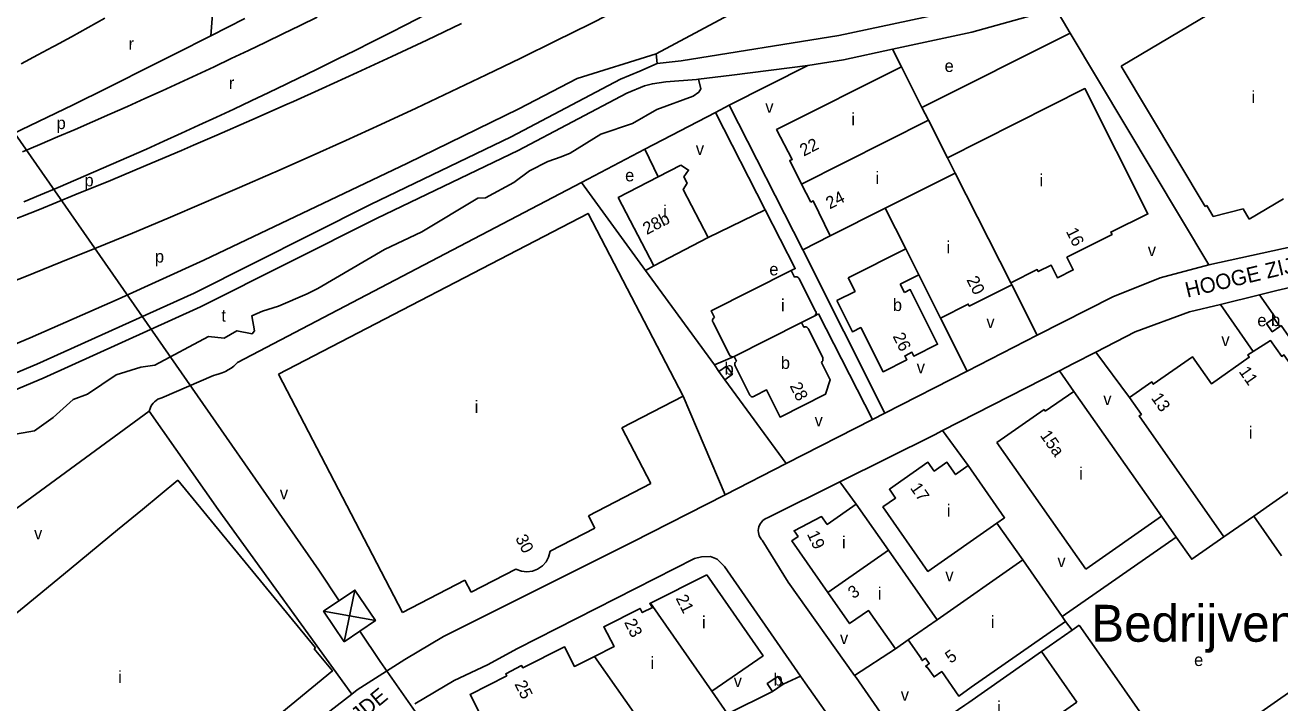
# Model space of a CAD drawing. Extents: x 156721 to 158827, y 386657 to 388950.
# Drawn here: x 156928.2 to 157336.1, y 388249.8 to 388470.3 of the extents above; entities that cross this region are included whole.
import ezdxf

# ---------------------------------------------------------------- set-up
doc = ezdxf.new("R2010")
doc.units = 0
for name, color, linetype in [('BLT_Basislijn', 7, 'Continuous'), ('BLT_Bebouwing', 7, 'Continuous'), ('BLT_Centroide', 7, 'Continuous'), ('BLT_Hoogspanningsmast_en_leidingen', 7, 'Continuous'), ('BLT_Huisnummer', 7, 'Continuous'), ('BLT_Huisnummer_reeks', 7, 'Continuous'), ('BLT_Onderverdeling_panden', 7, 'Continuous'), ('BLT_Sport_parknaam', 7, 'Continuous'), ('BLT_Straatnaam', 7, 'Continuous'), ('BLT_Vlakafsluiter', 7, 'Continuous')]:
    doc.layers.add(name, color=color, linetype=linetype)

msp = doc.modelspace()

# ---------------------------------------------------------------- linework, layer by layer
at = {"layer": 'BLT_Basislijn'}
for p, q in [((157133.32, 388460.97), (157206.45, 388500.12)), ((157267.92, 388467.72), (157263.24, 388475.55)), ((156999.68, 388472.44), (156988.54, 388466.76)), ((157219.76, 388443.47), (157267.92, 388467.72)), ((157312.96, 388392.29), (157267.92, 388467.72)), ((156988.14, 388466.56), (156977.38, 388461.12)), ((156988.54, 388466.76), (156988.14, 388466.56)), ((156977.38, 388461.12), (156966.2, 388455.51)), ((157133.32, 388460.97), (157133.71, 388457.84)), ((157213.06, 388456.7), (157210.17, 388462.44)), ((156966.2, 388455.51), (156958.85, 388451.85)), ((157133.71, 388457.84), (157141.53, 388458.68)), ((156958.85, 388451.85), (156955.01, 388449.94)), ((156955.01, 388449.94), (156943.8, 388444.41)), ((156943.8, 388444.41), (156932.56, 388438.93)), ((157152.62, 388441.9), (157157.05, 388444.22)), ((157181.07, 388397.22), (157157.05, 388444.22)), ((156932.56, 388438.93), (156921.29, 388433.51)), ((157129.7, 388429.9), (157152.62, 388441.9)), ((157168.82, 388410.21), (157152.62, 388441.9)), ((157109.09, 388419.11), (157129.7, 388429.9)), ((157133.98, 388420.91), (157129.7, 388429.9)), ((156997.3, 388360.55), (157109.09, 388419.11)), ((157109.09, 388419.11), (157129.87, 388390.53)), ((157150.3, 388401.22), (157168.82, 388410.21)), ((157189.95, 388401.72), (157181.07, 388397.22)), ((157181.07, 388397.22), (157207.72, 388344.11)), ((157384.91, 388395.79), (157335.1, 388383.94)), ((157132.56, 388391.97), (157129.87, 388390.53)), ((157129.87, 388390.53), (157152.27, 388359.74)), ((157248.92, 388385.83), (157257.19, 388369.4)), ((157335.1, 388383.94), (157329.49, 388382.57)), ((157327.46, 388364.16), (157316.77, 388379.46)), ((157184.7, 388375.64), (157186.12, 388376.36)), ((157203.66, 388342.04), (157186.12, 388376.36)), ((157225.77, 388374.99), (157234.45, 388357.78)), ((157158.68, 388362.52), (157152.27, 388359.74)), ((157276.24, 388363.95), (157269.06, 388360.26)), ((157276.24, 388363.95), (157287.26, 388349.19)), ((157152.27, 388359.74), (157153.77, 388357.64)), ((157234.45, 388357.78), (157207.72, 388344.11)), ((157264.43, 388357.88), (157226.48, 388338.4)), ((157269.06, 388360.26), (157264.43, 388357.88)), ((157269.12, 388351.17), (157264.43, 388357.88)), ((156972.62, 388349.07), (156989.42, 388356.36)), ((157155.7, 388354.96), (157175.58, 388327.68)), ((157142.08, 388349.62), (157155.75, 388317.55)), ((156968.54, 388344.71), (156866.31, 388269.85)), ((157203.66, 388342.04), (157175.58, 388327.68)), ((157207.72, 388344.11), (157203.66, 388342.04)), ((157226.48, 388338.4), (157234.79, 388327)), ((157175.58, 388327.68), (157155.75, 388317.55)), ((157169.5, 388310.04), (157193.1, 388321.77)), ((157193.1, 388321.77), (157198.35, 388314.46)), ((157297.65, 388310.53), (157302.37, 388303.79)), ((157336.63, 388297.68), (157327.6, 388310.61)), ((157244.1, 388308.28), (157252.51, 388296.33)), ((157268.59, 388273.47), (157266.46, 388276.35)), ((157211.11, 388267.39), (157197.86, 388258.78)), ((157174.61, 388255.87), (157180.29, 388258.56)), ((157180.29, 388258.56), (157181.81, 388256.38)), ((157181.81, 388256.38), (157197.97, 388233.43)), ((157342.19, 388255.43), (157303.53, 388228.38)), ((157156.54, 388246.26), (157171.21, 388253.53))]:
    msp.add_line(p, q, dxfattribs=at)
for points in [[(157141.53, 388458.68), (157192.73, 388466.9), (157234.06, 388475.73), (157262.59, 388483.67), (157294.69, 388495.31)], [(157085.42, 388488.01), (157079.91, 388485.05), (157074.4, 388482.1), (157068.87, 388479.18), (157063.33, 388476.28), (157057.78, 388473.39), (157052.22, 388470.53), (157046.65, 388467.69), (157041.08, 388464.86), (157035.49, 388462.06), (157029.89, 388459.28), (157024.28, 388456.51), (157018.66, 388453.77), (157017.75, 388453.33)], [(157134.46, 388482.14), (157123.25, 388476.41), (157112, 388470.74), (157100.72, 388465.13), (157089.41, 388459.58), (157078.07, 388454.1), (157066.7, 388448.67), (157055.3, 388443.31), (157043.87, 388438.01), (157032.42, 388432.77), (157020.93, 388427.6), (157009.42, 388422.49), (157008.86, 388422.24)], [(157210.17, 388462.44), (157235.97, 388467.96), (157263.24, 388475.55)], [(156926.92, 388457.75), (156932.39, 388460.64), (156937.2, 388463.22), (156937.85, 388463.57), (156943.28, 388466.52), (156948.71, 388469.51), (156954.11, 388472.53)], [(157023.14, 388472.9), (157017.58, 388470.16), (157012.01, 388467.44), (157006.43, 388464.74), (157000.85, 388462.06), (156995.25, 388459.4), (156989.64, 388456.76), (156984.02, 388454.14), (156978.39, 388451.54), (156972.76, 388448.96), (156967.11, 388446.4), (156961.46, 388443.86), (156955.79, 388441.34), (156950.12, 388438.84), (156944.44, 388436.37), (156938.75, 388433.91), (156933.05, 388431.47), (156927.34, 388429.05)], [(157015.51, 388445.5), (157024.75, 388449.67), (157036.12, 388454.86), (157047.45, 388460.12), (157058.76, 388465.44), (157070.04, 388470.82)], [(157182.69, 388457.18), (157194.2, 388459.03), (157210.17, 388462.44)], [(157133.71, 388457.84), (157127.99, 388455.29), (157121.72, 388452.73), (157086.25, 388433.99), (157040.49, 388411.96), (156983.13, 388383.14), (156932.05, 388360.05), (156903.5, 388348.03), (156850.36, 388326.94), (156836.58, 388320.86), (156841.55, 388309.9)], [(157182.69, 388457.18), (157157.95, 388454), (157147.14, 388452.72)], [(157157.05, 388444.22), (157182.69, 388457.18)], [(156792.19, 388339.5), (156797.02, 388332.88), (156801.61, 388328.01), (156805.73, 388325.48), (156808.73, 388324.64), (156812.57, 388324.54), (156819.31, 388325.76), (156826.9, 388328.29), (156836.17, 388332.22), (156862.62, 388341.53), (156897.52, 388354.97), (156929.81, 388368.58), (156958.48, 388381.2), (156986.34, 388393.82), (157052.49, 388425.39), (157088.7, 388443.09), (157107.72, 388452.97)], [(157147.14, 388452.72), (157146.42, 388452.64), (157136.46, 388451.87), (157132.11, 388451.23), (157129.6, 388450.55), (157123.84, 388448.19), (157088.5, 388429.52), (157042.7, 388407.47), (156985.28, 388378.62), (156934.05, 388355.47), (156905.4, 388343.4), (156852.29, 388322.33), (156843.22, 388318.32), (156845.99, 388312.23)], [(157017.75, 388453.33), (157013.03, 388451.05), (157007.39, 388448.34), (157001.74, 388445.66), (156996.09, 388443), (156990.42, 388440.35), (156984.74, 388437.73), (156979.06, 388435.13), (156973.36, 388432.55), (156967.66, 388429.99), (156961.95, 388427.44), (156956.22, 388424.92), (156950.49, 388422.42), (156944.75, 388419.94), (156939, 388417.48), (156933.25, 388415.05), (156927.85, 388412.78)], [(156851.1, 388379.25), (156862.85, 388383.5), (156874.58, 388387.82), (156886.28, 388392.2), (156897.96, 388396.64), (156909.62, 388401.15), (156910.47, 388401.48), (156921.25, 388405.71), (156932.85, 388410.35), (156944.43, 388415.04), (156955.99, 388419.8), (156967.51, 388424.62), (156979.02, 388429.51), (156983, 388431.22), (156990.49, 388434.45), (157001.94, 388439.46), (157013.36, 388444.53), (157015.51, 388445.5)], [(157008.86, 388422.24), (156997.88, 388417.44), (156990.33, 388414.18), (156986.31, 388412.45), (156974.72, 388407.53), (156963.1, 388402.67), (156951.45, 388397.87), (156939.78, 388393.14), (156928.08, 388388.47), (156917.21, 388384.2), (156916.35, 388383.86), (156904.6, 388379.32), (156892.83, 388374.84), (156881.03, 388370.43), (156869.21, 388366.08), (156857.36, 388361.79)], [(157177.29, 388390.47), (157178.57, 388391.12), (157168.82, 388410.21)], [(157390.22, 388409.26), (157312.96, 388392.29)], [(157312.96, 388392.29), (157297.15, 388388.06), (157281.77, 388381.96), (157257.19, 388369.4)], [(157329.49, 388382.57), (157316.77, 388379.46)], [(157334.16, 388374.99), (157334.59, 388375.29), (157329.49, 388382.57)], [(157316.77, 388379.46), (157306.68, 388377), (157289.08, 388370.54), (157276.24, 388363.95)], [(157362.65, 388335.12), (157336.48, 388372.58), (157336.07, 388372.3)], [(157257.19, 388369.4), (157234.45, 388357.78)], [(156997.3, 388360.55), (156996.86, 388360.11), (156996.04, 388359.39), (156995.18, 388358.74), (156994.26, 388358.16), (156993.31, 388357.65), (156992.32, 388357.2), (156991.3, 388356.83), (156990.26, 388356.54), (156989.42, 388356.36)], [(156972.62, 388349.07), (156971.99, 388348.86), (156971.38, 388348.58), (156970.82, 388348.23), (156970.3, 388347.81), (156969.83, 388347.34), (156969.43, 388346.81), (156969.09, 388346.24), (156968.82, 388345.63), (156968.54, 388344.71)], [(156968.54, 388344.71), (156990.92, 388312.71), (157034.44, 388252.69)], [(157193.1, 388321.77), (157223.85, 388337.05), (157226.48, 388338.4)], [(157155.75, 388317.55), (157125.56, 388302.12), (157064.23, 388271.39), (157051.61, 388264), (157046.93, 388260.94)], [(157169.5, 388310.04), (157168.96, 388309.8), (157168.45, 388309.49), (157167.98, 388309.11), (157167.57, 388308.67), (157167.22, 388308.18), (157166.94, 388307.66), (157166.74, 388307.09), (157166.6, 388306.51), (157166.55, 388305.91), (157166.58, 388305.31), (157166.69, 388304.72), (157166.87, 388304.15), (157167.13, 388303.61), (157167.46, 388303.11), (157167.76, 388302.76)], [(157197.86, 388258.78), (157176.27, 388289.11), (157167.76, 388302.76)], [(157302.37, 388303.79), (157265.37, 388277.92)], [(157317.87, 388303.82), (157307.44, 388296.53), (157302.37, 388303.79)], [(157054.94, 388249.56), (157067.74, 388257.09), (157078.57, 388262.26), (157088.23, 388267.49), (157145.85, 388296.83), (157148.06, 388297.3), (157150.99, 388297.47), (157153.2, 388296.54), (157155.52, 388294.2), (157180.29, 388258.56)], [(157034.44, 388252.69), (157036.17, 388254.03), (157046.93, 388260.94)], [(157197.86, 388258.78), (157198.32, 388258.14), (157213.99, 388235.5), (157214.08, 388235.38)], [(156933, 388171.26), (157024.89, 388245.27), (157034.44, 388252.69)]]:
    msp.add_lwpolyline(points, dxfattribs=at)
at = {"layer": 'BLT_Bebouwing'}
for p, q in [((157284.5, 388456.96), (157334.32, 388486.67)), ((157311.79, 388411.3), (157284.5, 388456.96)), ((157228.02, 388427.14), (157221.85, 388439.33)), ((157183.62, 388412.68), (157180.65, 388418.58)), ((157207.82, 388410.72), (157230.54, 388422.16)), ((157207.82, 388410.72), (157214.5, 388397.55)), ((157312.35, 388411.64), (157311.79, 388411.3)), ((157314.4, 388408.07), (157312.35, 388411.64)), ((157132.56, 388391.97), (157150.3, 388401.22)), ((157248.62, 388386.42), (157248.92, 388385.83)), ((157181.31, 388372), (157180.55, 388373.54)), ((157187.48, 388362.18), (157182.84, 388371.4)), ((157158.68, 388362.52), (157159.5, 388360.94)), ((157155.7, 388354.96), (157153.77, 388357.64)), ((157159.08, 388359.48), (157163.72, 388350.19)), ((157050.88, 388279.24), (157010.61, 388356.8)), ((157142.08, 388349.62), (157122.17, 388339.28)), ((157122.17, 388339.28), (157131.58, 388321.18)), ((156977.91, 388322.23), (157022.66, 388267.73)), ((157131.58, 388321.18), (157111.34, 388310.69)), ((157111.34, 388310.69), (157113.39, 388306.68)), ((157224.66, 388276.88), (157252.51, 388296.33)), ((157252.51, 388296.33), (157265.37, 388277.92)), ((157071.15, 388289.77), (157050.88, 388279.24)), ((157073.21, 388285.81), (157071.15, 388289.77)), ((157265.37, 388277.92), (157266.46, 388276.35)), ((157258.66, 388266.55), (157268.59, 388273.47)), ((157268.59, 388273.47), (157270.9, 388275.09)), ((157270.9, 388275.09), (157282.34, 388258.71)), ((157215.32, 388270.34), (157211.11, 388267.39)), ((157171.21, 388253.53), (157174.61, 388255.87)), ((157156.54, 388246.26), (157151.41, 388253.67))]:
    msp.add_line(p, q, dxfattribs=at)
for points in [[(157180.65, 388418.58), (157176.8, 388426.23), (157177.6, 388426.63), (157172.52, 388436.33), (157213.06, 388456.7)], [(157213.06, 388456.7), (157219.76, 388443.47)], [(156923.3, 388336.95), (156931.22, 388338.28), (156937.31, 388342.69), (156943.87, 388348.48), (156948.49, 388350.21), (156957.81, 388356.55), (156965.87, 388359), (156970.43, 388359.73), (156987.82, 388369.06), (156992.97, 388368.5), (156997.08, 388370.86), (157001.99, 388369.84), (157002.75, 388370.87), (157001.97, 388375.76), (157005.36, 388377.22), (157010.62, 388378.88), (157019.93, 388382.85), (157023.4, 388384.6), (157045.05, 388397.3), (157057.19, 388403.09), (157075.35, 388414.02), (157077.83, 388414.16), (157087.13, 388419.14), (157092.17, 388422.87), (157098.15, 388425.94), (157102.51, 388427.47), (157105.43, 388428.59), (157115.4, 388434.8), (157125.69, 388438.25), (157133.55, 388442.82), (157145.41, 388447.15), (157147.21, 388448.46), (157147.86, 388449.6), (157147.14, 388452.72)], [(157248.62, 388386.42), (157257.24, 388390.77), (157257.56, 388390.13), (157261.71, 388392.22), (157263.78, 388388.1), (157268.93, 388390.69), (157266.86, 388394.81), (157281.55, 388402.2), (157281.15, 388402.99), (157293.21, 388408.89), (157272.71, 388449.65), (157228.02, 388427.14)], [(157219.76, 388443.47), (157221.85, 388439.33)], [(157221.85, 388439.33), (157180.65, 388418.58)], [(157141.37, 388424.74), (157133.98, 388420.91)], [(157150.3, 388401.22), (157142.15, 388416.84), (157143.4, 388418.86), (157142.36, 388420.93), (157143.88, 388423.15), (157141.37, 388424.74)], [(157133.98, 388420.91), (157121.02, 388414.18), (157132.56, 388391.97)], [(157183.62, 388412.68), (157184.44, 388413.09), (157189.95, 388401.72)], [(157189.95, 388401.72), (157207.82, 388410.72)], [(157326.17, 388407.17), (157324.15, 388410.53), (157314.4, 388408.07)], [(157326.17, 388407.17), (157337.25, 388413.76)], [(157010.61, 388356.8), (157111.21, 388409.06), (157142.08, 388349.62)], [(157195.74, 388388.13), (157214.5, 388397.55)], [(157214.5, 388397.55), (157218.75, 388389.09)], [(157158.68, 388362.52), (157158.22, 388362.39), (157157.88, 388362.45), (157157.57, 388362.55), (157157.38, 388362.68), (157157.08, 388363.13), (157151.85, 388373.62), (157151.71, 388373.92), (157151.68, 388374.17), (157151.7, 388374.43), (157151.78, 388374.69), (157151.96, 388374.96), (157152.28, 388375.2), (157151.2, 388377.34), (157177.29, 388390.47)], [(157177.29, 388390.47), (157178.36, 388388.35), (157178.5, 388388.39), (157178.68, 388388.42), (157178.87, 388388.44), (157179.12, 388388.4), (157179.31, 388388.33), (157179.47, 388388.24), (157179.62, 388388.12), (157179.77, 388387.96), (157179.89, 388387.73), (157185.17, 388377.25), (157185.32, 388376.88), (157185.35, 388376.55), (157185.32, 388376.39), (157185.26, 388376.23), (157185.18, 388376.06), (157185.08, 388375.91), (157184.89, 388375.76), (157184.7, 388375.64)], [(157192.05, 388380.67), (157197.99, 388383.68), (157195.74, 388388.13)], [(157218.75, 388389.09), (157212.7, 388386.05)], [(157212.7, 388386.05), (157214.06, 388383.34)], [(157225.77, 388374.99), (157218.75, 388389.09)], [(157248.92, 388385.83), (157235.15, 388378.89), (157234.8, 388379.57), (157225.77, 388374.99)], [(157214.06, 388383.34), (157215.93, 388384.28), (157224.84, 388366.51), (157217.11, 388362.63), (157216.49, 388363.87), (157214.46, 388362.85), (157214.22, 388362.73), (157214.85, 388361.46), (157207.09, 388357.57), (157199.88, 388371.91), (157197.17, 388370.54), (157192.05, 388380.67)], [(157184.7, 388375.64), (157180.55, 388373.54)], [(157336.07, 388372.3), (157333.62, 388370.56), (157331.71, 388373.26), (157334.16, 388374.99)], [(157334.16, 388374.99), (157336.07, 388372.3)], [(157182.84, 388371.4), (157182.72, 388371.66), (157182.52, 388371.88), (157182.28, 388372.03), (157182, 388372.12), (157181.71, 388372.12), (157181.43, 388372.05), (157181.31, 388372)], [(157358.82, 388332.44), (157337.44, 388363.03), (157336.71, 388362.51), (157333.09, 388367.67), (157327.46, 388364.16)], [(157187.11, 388360.58), (157187.33, 388360.84), (157187.49, 388361.14), (157187.57, 388361.47), (157187.57, 388361.82), (157187.49, 388362.15), (157187.48, 388362.18)], [(157327.46, 388364.16), (157325.64, 388363.02), (157326.17, 388362.27), (157313.83, 388353.63), (157307.71, 388362.39), (157294.96, 388353.48), (157294.45, 388354.22), (157287.26, 388349.19)], [(157153.77, 388357.64), (157156.2, 388359.41), (157158.14, 388356.71), (157155.7, 388354.96)], [(157159.5, 388360.94), (157159.27, 388360.78), (157159.08, 388360.57), (157158.96, 388360.31), (157158.92, 388360.03), (157158.96, 388359.75), (157159.07, 388359.49), (157159.08, 388359.48)], [(157165.38, 388349.67), (157169.23, 388351.63), (157173.66, 388342.78), (157188.42, 388350.22), (157189.95, 388354.91), (157187.11, 388360.58)], [(157163.72, 388350.19), (157163.82, 388349.93), (157163.98, 388349.7), (157164.21, 388349.53), (157164.47, 388349.43), (157164.75, 388349.4), (157165.03, 388349.46), (157165.28, 388349.59), (157165.38, 388349.67)], [(157259.84, 388344.67), (157269.12, 388351.17)], [(157269.12, 388351.17), (157297.65, 388310.53)], [(157287.26, 388349.19), (157291.09, 388343.68), (157290.36, 388343.17), (157317.87, 388303.82)], [(157244.12, 388334.57), (157259.45, 388345.22), (157259.84, 388344.67)], [(157272.98, 388293.28), (157244.12, 388334.57)], [(157327.6, 388310.61), (157358.82, 388332.44)], [(157244.1, 388308.28), (157221.68, 388292.62), (157207.04, 388313.57), (157211.17, 388316.45), (157209.16, 388319.32), (157221.71, 388328.1), (157223.73, 388325.21), (157227.87, 388328.11), (157230.67, 388324.11), (157234.79, 388327)], [(157234.79, 388327), (157246.63, 388310.05), (157244.1, 388308.28)], [(156977.91, 388322.23), (156966.34, 388312.7), (156958.27, 388306.07), (156943.19, 388293.65), (156935.12, 388287.02), (156923.71, 388277.62), (156920.49, 388281.52), (156905.19, 388268.93), (156900.91, 388274.12), (156896.79, 388270.74), (156901.07, 388265.54), (156893.02, 388258.92)], [(157189.2, 388285.69), (157177.42, 388302.54), (157179.47, 388303.97), (157178.2, 388305.8), (157187.14, 388310.42), (157188.94, 388307.86), (157198.35, 388314.46)], [(157198.35, 388314.46), (157201.18, 388310.42), (157208.84, 388299.48)], [(157297.65, 388310.53), (157272.98, 388293.28)], [(157317.87, 388303.82), (157327.6, 388310.61)], [(157113.39, 388306.68), (157098.86, 388299.15), (157098.38, 388297.26), (157097.55, 388295.72), (157096.38, 388294.4), (157094.81, 388293.32), (157093.1, 388292.68), (157091.34, 388292.46), (157089.54, 388292.67), (157087.72, 388293.36), (157073.21, 388285.81)], [(157208.84, 388299.48), (157224.66, 388276.88)], [(157149.8, 388291.47), (157131.56, 388282.28)], [(157151.41, 388253.67), (157168.09, 388265.19), (157149.8, 388291.47)], [(157211.11, 388267.39), (157202.39, 388279.88), (157196.25, 388275.61), (157189.2, 388285.69)], [(157131.56, 388282.28), (157131.28, 388282.14), (157132.18, 388280.9), (157128.81, 388279.2), (157128.12, 388280.55), (157116.32, 388274.61), (157119.65, 388268.14), (157113.32, 388264.95)], [(157266.46, 388276.35), (157235.8, 388254.93), (157231.7, 388252.07), (157226.17, 388259.99), (157223.71, 388258.28), (157221.49, 388261.46), (157221.33, 388261.35), (157220.99, 388261.83), (157222.15, 388262.64), (157220.93, 388264.37), (157219.79, 388263.57), (157219.44, 388264.05), (157219.61, 388264.17), (157215.32, 388270.34)], [(156939.56, 388187.44), (157028.11, 388260.24), (157022.23, 388267.38), (157022.66, 388267.73)], [(157113.32, 388264.95), (157106.8, 388261.68), (157103.55, 388268.11), (157089.99, 388261.26), (157089.63, 388261.95), (157084.48, 388259.33), (157084.8, 388258.65), (157072.86, 388252.59), (157076.09, 388246.18), (157074.56, 388245.32)], [(157258.66, 388266.55), (157234.95, 388250), (157233.64, 388249.08), (157229.53, 388246.22)], [(157174.61, 388255.87), (157172.85, 388258.43), (157169.45, 388256.1), (157171.21, 388253.53)], [(157282.34, 388258.71), (157293.8, 388242.31)]]:
    msp.add_lwpolyline(points, dxfattribs=at)
at = {"layer": 'BLT_Hoogspanningsmast_en_leidingen'}
for p, q in [((156905.12, 388463.39), (157023.66, 388292.97)), ((157030.33, 388283.07), (157023.66, 388292.97)), ((157035.43, 388286.51), (157031.89, 388269.73)), ((157025.22, 388279.63), (157042.1, 388276.61)), ((157043.67, 388263.27), (157037, 388273.17)), ((157043.67, 388263.27), (157167.45, 388086.75))]:
    msp.add_line(p, q, dxfattribs=at)
msp.add_lwpolyline([(157031.89, 388269.73), (157042.1, 388276.61), (157035.43, 388286.51), (157025.22, 388279.63)], close=True, dxfattribs=at)
at = {"layer": 'BLT_Onderverdeling_panden'}
for p, q in [((157230.54, 388422.16), (157228.02, 388427.14)), ((157230.54, 388422.16), (157248.62, 388386.42)), ((157180.55, 388373.54), (157158.68, 388362.52)), ((157208.84, 388299.48), (157189.2, 388285.69)), ((157131.56, 388282.28), (157151.41, 388253.67)), ((157224.66, 388276.88), (157215.32, 388270.34)), ((157113.32, 388264.95), (157134.3, 388234.97))]:
    msp.add_line(p, q, dxfattribs=at)
for points in [[(157270.15, 388250.09), (157258.66, 388266.55)], [(157270.15, 388250.09), (157263.58, 388245.55)]]:
    msp.add_lwpolyline(points, dxfattribs=at)
at = {"layer": 'BLT_Vlakafsluiter'}
for p, q in [((156989.6, 388480.2), (156988.54, 388466.76)), ((157107.72, 388452.97), (157133.32, 388460.97))]:
    msp.add_line(p, q, dxfattribs=at)

# ---------------------------------------------------------------- texts
at = {"layer": 'BLT_Centroide'}
for s, p in [('r', (156961.85, 388462.27)), ('e', (157227.11, 388455.05)), ('r', (156994.46, 388449.5)), ('i', (157326.89, 388444.91)), ('v', (157168.83, 388441.77)), ('p', (156938.45, 388436.46)), ('i', (157196.8, 388437.73)), ('v', (157146.25, 388428.09)), ('e', (157123.26, 388419.47)), ('i', (157204.68, 388418.63)), ('p', (156947.52, 388417.85)), ('i', (157257.99, 388417.84)), ('i', (157135.66, 388407.69)), ('i', (157227.72, 388396.05)), ('v', (157293.16, 388395.15)), ('p', (156970.41, 388393.06)), ('e', (157170.14, 388388.89)), ('i', (157173.94, 388377.17)), ('b', (157210.3, 388377.3)), ('v', (157240.7, 388371.77)), ('e', (157328.78, 388372.31)), ('b', (157333.23, 388372.39)), ('v', (157317.09, 388365.95)), ('b', (157173.88, 388358.47)), ('b', (157155.59, 388356.59)), ('v', (157218.05, 388357.07)), ('v', (157278.71, 388346.73)), ('i', (157074.36, 388344.16)), ('v', (157184.85, 388339.8)), ('i', (157326.03, 388335.75)), ('i', (157270.89, 388322.47)), ('v', (157011.02, 388316.07)), ('i', (157227.84, 388310.38)), ('v', (156931.13, 388303.03)), ('i', (157193.78, 388300.06)), ('v', (157263.78, 388294.04)), ('v', (157227.36, 388289.41)), ('i', (157205.43, 388283.44)), ('i', (157148.25, 388274.05)), ('i', (157242.11, 388274.19)), ('v', (157193.11, 388268.98)), ('i', (157131.5, 388260.87)), ('e', (157308.22, 388261.83)), ('i', (156958.44, 388256.25)), ('b', (157171.53, 388255.45)), ('v', (157158.56, 388254.99)), ('v', (157212.87, 388250.54)), ('i', (157244.22, 388246.41))]:
    msp.add_text(s, height=4, dxfattribs=at).set_placement(p)
msp.add_text('t', height=4, rotation=359, dxfattribs=at).set_placement((156992, 388373.84))
at = {"layer": 'BLT_Huisnummer'}
for s, rotation, p in [('22', 26.7923, (157181.29, 388427.51)), ('24', 26.7923, (157189.75, 388410.33)), ('28b', 27.5576, (157130.3, 388401.99)), ('16', 296.7923, (157266.44, 388403.23)), ('20', 296.7923, (157234.14, 388387.49)), ('26', 296.6436, (157210.15, 388369.1)), ('28', 296.6065, (157176.67, 388352.96)), ('15a', 304.9544, (157257.96, 388336.85)), ('17', 304.9518, (157215.75, 388319.75)), ('30', 297.439, (157087.47, 388303.39)), ('19', 294.8043, (157182.3, 388304.79)), ('3', 34.6937, (157197.45, 388283.52)), ('21', 296.565, (157139.62, 388283.87)), ('23', 296.1921, (157122.86, 388276.07)), ('5', 34.9423, (157229.05, 388262.51)), ('25', 296.7365, (157087.21, 388255.97))]:
    msp.add_text(s, height=4, rotation=rotation, dxfattribs=at).set_placement(p)
at = {"layer": 'BLT_Huisnummer_reeks'}
for s, rotation, p in [('11', 304.9187, (157322.59, 388357.61)), ('13', 304.9604, (157294.09, 388348.99))]:
    msp.add_text(s, height=4, rotation=rotation, dxfattribs=at).set_placement(p)
at = {"layer": 'BLT_Sport_parknaam'}
msp.add_text('Bedrijventerrein Kapelbeemd', height=12, dxfattribs=at).set_placement((157274.77, 388269.73))
at = {"layer": 'BLT_Straatnaam'}
for rotation, p in [(13.3748, (157305.99, 388381.61)), (39.4185, (157011.5, 388222.49))]:
    msp.add_text('HOOGE ZIJDE', height=5, rotation=rotation, dxfattribs=at).set_placement(p)

doc.saveas('drawing.dxf')
